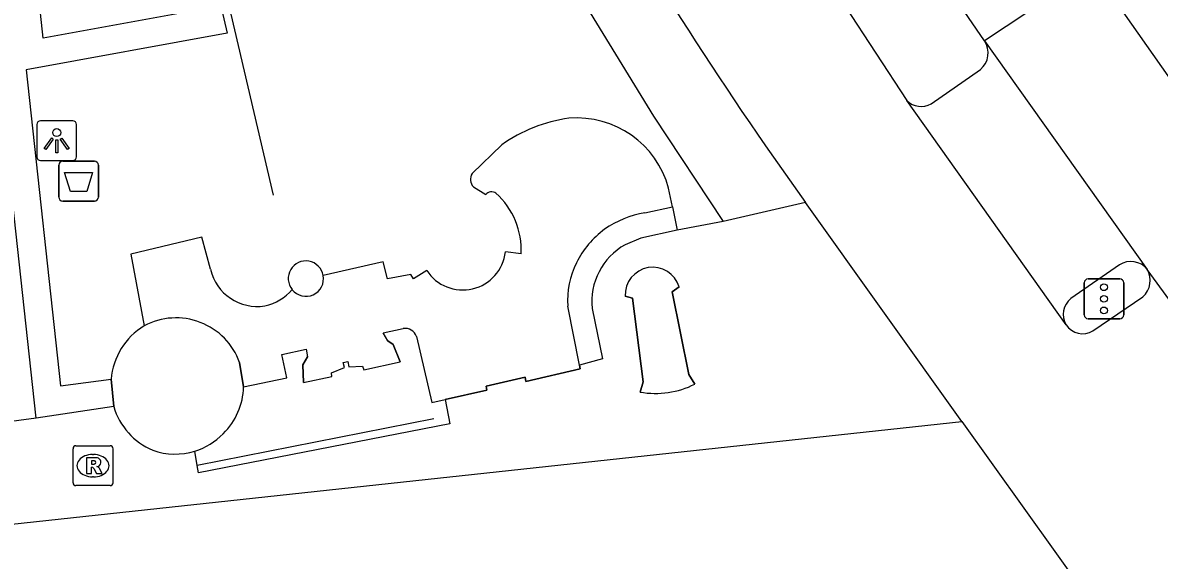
# Model space of a CAD drawing. Extents: x 161087 to 161922, y 382574 to 383873.
# Drawn here: x 161285.37 to 161313.83, y 383604.53 to 383617.99 of the extents above; entities that cross this region are included whole.
import ezdxf

# ---------------------------------------------------------------- set-up
doc = ezdxf.new("R2010")
doc.units = 0
for name, color, linetype in [('IMGEO_Afvalbak', 7, 'Continuous'), ('IMGEO_Fietspad_gesloten', 7, 'Continuous'), ('IMGEO_Groenvoorziening', 7, 'Continuous'), ('IMGEO_Lichtpunt', 7, 'Continuous'), ('IMGEO_Lijnafwatering', 7, 'Continuous'), ('IMGEO_Muur', 7, 'Continuous'), ('IMGEO_OVBaan_gesloten', 7, 'Continuous'), ('IMGEO_Rioolput', 7, 'Continuous'), ('IMGEO_Verkeersregelinstallatiepaal', 7, 'Continuous'), ('IMGEO_Voetgangersgebied_open', 7, 'Continuous'), ('IMGEO_Voetpad_open', 7, 'Continuous')]:
    doc.layers.add(name, color=color, linetype=linetype)

msp = doc.modelspace()

# ---------------------------------------------------------------- linework, layer by layer
at = {"layer": 'IMGEO_Afvalbak'}
for p, q in [((161286.278, 383613.625), (161286.278, 383614.425)), ((161286.278, 383614.425), (161286.278, 383613.625)), ((161286.378, 383614.525), (161287.168, 383614.525)), ((161287.168, 383614.525), (161286.378, 383614.525)), ((161287.268, 383614.425), (161287.268, 383613.625)), ((161287.268, 383613.625), (161287.268, 383614.425)), ((161287.168, 383613.525), (161286.378, 383613.525)), ((161286.378, 383613.525), (161287.168, 383613.525))]:
    msp.add_line(p, q, dxfattribs=at)
msp.add_lwpolyline([(161286.421, 383614.239), (161287.125, 383614.239), (161286.976, 383613.769), (161286.57, 383613.769), (161286.421, 383614.239)], dxfattribs=at)
for centre, start, end in [((161286.378, 383614.425), 90, 180), ((161286.378, 383614.425), 90, 180), ((161287.168, 383614.425), 0, 90), ((161287.168, 383614.425), 360, 90), ((161286.378, 383613.625), 180, 270), ((161286.378, 383613.625), 180, 270), ((161287.168, 383613.625), 270, 0), ((161287.168, 383613.625), 270, 0)]:
    msp.add_arc(centre, 0.1, start, end, dxfattribs=at)
at = {"layer": 'IMGEO_Fietspad_gesloten'}
for points in [[(161301.708, 383625.273), (161304.401, 383620.797), (161307.508, 383616.041)], [(161311.495, 383610.428), (161307.508, 383616.041)], [(161308.886, 383608.008), (161304.973, 383613.489)], [(161312.164, 383610.278), (161313.416, 383611.127)], [(161308.886, 383608.008), (161311.987, 383603.664)]]:
    msp.add_lwpolyline(points, dxfattribs=at)
for centre, radius, start, end in [((161385.73, 383671.513), 99.441, 202.87276, 215.69745), ((161313.038, 383611.54), 0.56, 312.4635, 29.369), ((161311.906, 383610.693), 0.489, 212.8313, 301.8935)]:
    msp.add_arc(centre, radius, start, end, dxfattribs=at)
at = {"layer": 'IMGEO_Groenvoorziening'}
for points in [[(161300.946, 383613.232), (161301.638, 383613.384), (161301.756, 383612.801)], [(161299.312, 383609.419), (161299.019, 383610.894)], [(161290.804, 383609.481), (161290.904, 383608.871)]]:
    msp.add_lwpolyline(points, dxfattribs=at)
for centre, radius, start, end in [((161301.386, 383610.734), 2.536, 100.0011, 124.719), ((161301.305, 383610.958), 2.307, 126.2228, 153.6975), ((161292.462, 383611.587), 0.44, 9.902, 219.5542), ((161301.056, 383611.05), 2.043, 152.9236, 184.3753), ((161292.466, 383611.578), 0.438, 218.3203, 11.1359), ((161289.212, 383608.907), 1.693, 19.8197, 118.1149), ((161289.333, 383608.906), 1.754, 121.5905, 174.8315)]:
    msp.add_arc(centre, radius, start, end, dxfattribs=at)
at = {"layer": 'IMGEO_Lichtpunt'}
for p, q in [((161285.727, 383615.442), (161285.727, 383614.635)), ((161285.727, 383615.442), (161285.727, 383614.635)), ((161286.629, 383615.537), (161285.821, 383615.537)), ((161286.629, 383615.537), (161285.821, 383615.537)), ((161286.723, 383614.635), (161286.723, 383615.442)), ((161286.723, 383614.635), (161286.723, 383615.442)), ((161285.821, 383614.541), (161286.629, 383614.541)), ((161285.821, 383614.541), (161286.629, 383614.541))]:
    msp.add_line(p, q, dxfattribs=at)
for points in [[(161286.101, 383615.106), (161286.14, 383615.078), (161285.952, 383614.816), (161285.914, 383614.843), (161286.101, 383615.106)], [(161286.203, 383615.058), (161286.25, 383615.058), (161286.25, 383614.736), (161286.203, 383614.736), (161286.203, 383615.058)], [(161286.313, 383615.078), (161286.351, 383615.105), (161286.538, 383614.843), (161286.499, 383614.815), (161286.313, 383615.078)]]:
    msp.add_lwpolyline(points, dxfattribs=at)
msp.add_circle((161286.226, 383615.24), 0.0994, dxfattribs=at)
for centre, start, end in [((161285.821, 383615.442), 90, 180), ((161285.821, 383615.442), 90, 180), ((161286.629, 383615.442), 0, 90), ((161286.629, 383615.442), 0, 90), ((161285.821, 383614.635), 180, 270), ((161285.821, 383614.635), 180, 270), ((161286.629, 383614.635), 270, 0), ((161286.629, 383614.635), 270, 360)]:
    msp.add_arc(centre, 0.0946, start, end, dxfattribs=at)
at = {"layer": 'IMGEO_Lijnafwatering'}
for points in [[(161291.653, 383613.67), (161287.42, 383631.779)], [(161295.664, 383608.075), (161289.743, 383606.905)]]:
    msp.add_lwpolyline(points, dxfattribs=at)
at = {"layer": 'IMGEO_Muur'}
for points in [[(161288.298, 383632.724), (161286.407, 383632.242), (161289.651, 383618.29), (161285.89, 383617.602), (161284.44, 383631.066), (161283.223, 383630.846)], [(161288.325, 383632.025), (161287.42, 383631.779), (161287.24, 383631.73), (161290.494, 383617.728), (161285.46, 383616.815), (161286.321, 383608.9), (161287.586, 383609.064)], [(161285.707, 383608.09), (161284.689, 383617.383), (161283.223, 383630.846)], [(161297.364, 383614.934), (161296.624, 383614.213)], [(161296.655, 383613.884), (161296.967, 383613.688)], [(161301.638, 383613.384), (161301.544, 383613.847)], [(161300.946, 383613.232), (161301.638, 383613.384)], [(161301.638, 383613.384), (161301.756, 383612.801)], [(161301.756, 383612.801), (161300.848, 383612.599), (161300.455, 383612.432)], [(161290.078, 383611.819), (161289.854, 383612.62), (161288.08, 383612.195), (161288.414, 383610.4)], [(161297.853, 383612.201), (161297.458, 383612.252)], [(161295.49, 383611.787), (161295.157, 383611.575), (161295.092, 383611.69), (161294.51, 383611.579), (161294.4, 383612), (161292.896, 383611.663)], [(161302.2, 383608.941), (161302.046, 383609.179), (161301.634, 383611.253), (161301.808, 383611.374)], [(161300.459, 383611.143), (161300.637, 383611.095), (161300.91, 383609), (161300.831, 383608.743)], [(161299.312, 383609.419), (161299.019, 383610.894)], [(161299.627, 383610.835), (161299.89, 383609.578), (161299.312, 383609.419)], [(161294.511, 383610.026), (161294.396, 383610.228), (161294.897, 383610.334)], [(161294.511, 383610.026), (161294.65, 383609.933), (161294.826, 383609.498)], [(161295.231, 383610.131), (161295.617, 383608.477), (161295.947, 383608.552)], [(161290.904, 383608.871), (161291.987, 383609.095), (161291.859, 383609.684), (161292.469, 383609.816), (161292.501, 383609.625)], [(161292.402, 383608.979), (161292.388, 383609.421), (161292.501, 383609.625)], [(161290.904, 383608.871), (161290.804, 383609.481)], [(161292.402, 383608.979), (161293.114, 383609.134), (161293.101, 383609.225), (161293.426, 383609.357), (161293.396, 383609.481), (161293.512, 383609.507), (161293.542, 383609.375), (161293.884, 383609.388), (161293.91, 383609.301), (161294.826, 383609.498)], [(161295.947, 383608.552), (161296.993, 383608.79), (161296.975, 383608.893), (161297.953, 383609.111), (161297.97, 383609.01), (161299.329, 383609.323), (161299.312, 383609.419)], [(161287.586, 383609.064), (161287.652, 383608.377)], [(161287.652, 383608.377), (161287.586, 383609.064)], [(161287.652, 383608.377), (161285.707, 383608.09)]]:
    msp.add_lwpolyline(points, dxfattribs=at)
for centre, radius, start, end in [((161299.601, 383611.742), 3.898, 98.1831, 125.0198), ((161299.238, 383613.217), 2.391, 15.2782, 94.6024), ((161296.851, 383614.068), 0.269, 147.4609, 223.3047), ((161297.112, 383613.57), 0.187, 54.5431, 140.7649), ((161295.937, 383612.296), 1.919, 357.173, 48.0185), ((161301.386, 383610.734), 2.536, 100.0011, 124.719), ((161301.305, 383610.958), 2.307, 126.2228, 153.6975), ((161301.261, 383611.001), 1.643, 119.3946, 185.7944), ((161296.39, 383612.374), 1.075, 213.106, 353.4821), ((161292.462, 383611.587), 0.44, 9.902, 219.5542), ((161301.056, 383611.05), 2.043, 152.9236, 184.3753), ((161301.147, 383611.179), 0.689, 16.4576, 182.9763), ((161291.245, 383612.083), 1.197, 192.7511, 279.2681), ((161292.466, 383611.578), 0.438, 218.3203, 11.1359), ((161291.162, 383612.151), 1.279, 282.471, 318.7156), ((161289.212, 383608.907), 1.693, 19.8197, 118.1149), ((161289.333, 383608.906), 1.754, 121.5905, 174.8315), ((161289.207, 383608.914), 1.698, 314.3254, 358.5595), ((161301.224, 383610.858), 2.151, 259.4779, 296.9814), ((161289.318, 383608.884), 1.742, 196.9243, 246.6546), ((161289.185, 383608.872), 1.684, 287.2856, 315.8481), ((161289.188, 383608.865), 1.677, 250.4834, 287.2402)]:
    msp.add_arc(centre, radius, start, end, dxfattribs=at)
at = {"layer": 'IMGEO_OVBaan_gesloten'}
for points in [[(161309.45, 383617.539), (161307.065, 383621.033)], [(161312.165, 383619.342), (161309.45, 383617.539)], [(161312.165, 383619.342), (161318.818, 383609.862), (161328.733, 383596.513)], [(161309.45, 383617.539), (161313.526, 383611.815)], [(161316.153, 383608.21), (161313.526, 383611.815)]]:
    msp.add_lwpolyline(points, dxfattribs=at)
at = {"layer": 'IMGEO_Rioolput'}
for p, q in [((161286.633, 383606.472), (161286.633, 383607.324)), ((161286.708, 383607.398), (161287.56, 383607.398)), ((161287.634, 383607.324), (161287.634, 383606.472)), ((161287.121, 383607.178), (161287.146, 383607.178)), ((161287.144, 383606.618), (161287.119, 383606.618)), ((161287.56, 383606.398), (161286.708, 383606.398))]:
    msp.add_line(p, q, dxfattribs=at)
for points in [[(161286.633, 383606.472), (161286.633, 383607.324)], [(161286.708, 383607.398), (161287.56, 383607.398)], [(161287.634, 383607.324), (161287.634, 383606.472)], [(161287.222, 383607.096), (161286.97, 383607.098), (161286.97, 383606.698)], [(161286.97, 383606.698), (161287.094, 383606.698), (161287.094, 383606.86), (161287.105, 383606.86)], [(161287.148, 383607.017), (161287.094, 383607.017), (161287.094, 383606.936)], [(161287.094, 383606.936), (161287.146, 383606.936)], [(161287.152, 383606.831), (161287.223, 383606.698), (161287.363, 383606.698), (161287.298, 383606.824)], [(161287.56, 383606.398), (161286.708, 383606.398)]]:
    msp.add_lwpolyline(points, dxfattribs=at)
for centre, radius, start, end in [((161286.71, 383607.322), 0.0765, 91.552, 178.448), ((161286.71, 383607.322), 0.0765, 91.552, 178.448), ((161287.558, 383607.322), 0.0765, 1.552, 88.448), ((161287.558, 383607.322), 0.0765, 1.552, 88.448), ((161287.221, 383606.986), 0.109, 350.3612, 89.416), ((161287.104, 383606.807), 0.0533, 26.0293, 88.6989), ((161287.13, 383607.125), 0.19, 274.7715, 282.9687), ((161287.154, 383606.921), 0.0964, 77.0061, 93.1865), ((161287.168, 383606.978), 0.0378, 276.6634, 79.6772), ((161287.219, 383606.986), 0.112, 277.5842, 350.9817), ((161287.203, 383606.771), 0.108, 29.5134, 73.7905), ((161286.71, 383606.474), 0.0765, 181.552, 268.448), ((161286.71, 383606.474), 0.0765, 181.552, 268.448), ((161287.558, 383606.474), 0.0765, 271.552, 358.448), ((161287.558, 383606.474), 0.0765, 271.552, 358.448)]:
    msp.add_arc(centre, radius, start, end, dxfattribs=at)
for centre, major_axis, ratio, start_param, end_param in [((161287.12, 383606.898), (-0.387, 0.002), 0.722429, 4.712389, 7.853982), ((161287.145, 383606.898), (-0.39, 0.002), 0.717154, 1.570796, 4.712389)]:
    msp.add_ellipse(centre, major_axis=major_axis, ratio=ratio, start_param=start_param, end_param=end_param, dxfattribs=at)
at = {"layer": 'IMGEO_Verkeersregelinstallatiepaal'}
for p, q in [((161312.046, 383611.577), (161312.836, 383611.577)), ((161312.836, 383611.577), (161312.046, 383611.577)), ((161311.946, 383610.677), (161311.946, 383611.477)), ((161311.946, 383611.477), (161311.946, 383610.677)), ((161312.936, 383611.477), (161312.936, 383610.677)), ((161312.936, 383610.677), (161312.936, 383611.477)), ((161312.836, 383610.577), (161312.046, 383610.577)), ((161312.046, 383610.577), (161312.836, 383610.577))]:
    msp.add_line(p, q, dxfattribs=at)
for centre in [(161312.441, 383611.367), (161312.441, 383611.077), (161312.441, 383610.787)]:
    msp.add_circle(centre, 0.085, dxfattribs=at)
for centre, start, end in [((161312.046, 383611.477), 90, 180), ((161312.046, 383611.477), 90, 180), ((161312.836, 383611.477), 0, 90), ((161312.836, 383611.477), 360, 90), ((161312.046, 383610.677), 180, 270), ((161312.046, 383610.677), 180, 270), ((161312.836, 383610.677), 270, 0), ((161312.836, 383610.677), 270, 0)]:
    msp.add_arc(centre, 0.1, start, end, dxfattribs=at)
at = {"layer": 'IMGEO_Voetgangersgebied_open'}
for points in [[(161290.904, 383608.871), (161291.987, 383609.095), (161291.859, 383609.684), (161292.469, 383609.816), (161292.501, 383609.625), (161292.388, 383609.421), (161292.402, 383608.979), (161293.114, 383609.134), (161293.101, 383609.225), (161293.426, 383609.357), (161293.396, 383609.481), (161293.512, 383609.507), (161293.542, 383609.375), (161293.884, 383609.388), (161293.91, 383609.301), (161294.826, 383609.498), (161294.65, 383609.933), (161294.511, 383610.026), (161294.396, 383610.228), (161294.897, 383610.334)], [(161295.231, 383610.131), (161295.617, 383608.477), (161295.947, 383608.552)]]:
    msp.add_lwpolyline(points, dxfattribs=at)
for centre, radius, start, end in [((161294.948, 383610.042), 0.296, 17.4014, 100.0174), ((161289.207, 383608.914), 1.698, 314.3254, 358.5595), ((161289.185, 383608.872), 1.684, 287.2856, 315.8481)]:
    msp.add_arc(centre, radius, start, end, dxfattribs=at)
at = {"layer": 'IMGEO_Voetpad_open'}
for points in [[(161296.112, 383624.987), (161296.394, 383624.992), (161297.011, 383623.005), (161297.303, 383623.031), (161297.326, 383622.555), (161296.98, 383622.5), (161301.168, 383615.654), (161302.906, 383613.016)], [(161308.113, 383615.961), (161309.35, 383616.82)], [(161304.973, 383613.489), (161302.906, 383613.016)], [(161302.906, 383613.016), (161301.756, 383612.801)], [(161301.756, 383612.801), (161300.848, 383612.599), (161300.455, 383612.432)], [(161312.829, 383611.927), (161311.611, 383611.084)], [(161301.808, 383611.374), (161301.634, 383611.253), (161302.046, 383609.179)], [(161300.831, 383608.743), (161300.91, 383609), (161300.637, 383611.095), (161300.459, 383611.143)], [(161299.627, 383610.835), (161299.89, 383609.578), (161299.312, 383609.419)], [(161299.312, 383609.419), (161299.329, 383609.323), (161297.97, 383609.01), (161297.953, 383609.111), (161296.975, 383608.893), (161296.993, 383608.79), (161295.947, 383608.552)], [(161302.046, 383609.179), (161302.2, 383608.941)], [(161295.947, 383608.552), (161296.064, 383607.946), (161289.773, 383606.718), (161289.743, 383606.905), (161289.685, 383607.264)], [(161285.707, 383608.09), (161282.97, 383607.719)], [(161282.97, 383607.719), (161283.242, 383605.234), (161308.886, 383608.008)]]:
    msp.add_lwpolyline(points, dxfattribs=at)
for centre, radius, start, end in [((161309.001, 383617.235), 0.542, 310.0701, 34.0939), ((161307.864, 383616.408), 0.512, 225.8695, 299.0653), ((161301.261, 383611.001), 1.643, 119.3946, 185.7944), ((161301.147, 383611.179), 0.689, 16.4576, 182.9763), ((161313.115, 383611.485), 0.527, 38.8087, 122.9338), ((161311.929, 383610.69), 0.506, 128.8469, 211.0973), ((161301.224, 383610.858), 2.151, 259.4779, 296.9814), ((161289.318, 383608.884), 1.742, 196.9243, 246.6546), ((161289.188, 383608.865), 1.677, 250.4834, 287.2402)]:
    msp.add_arc(centre, radius, start, end, dxfattribs=at)

doc.saveas('drawing.dxf')
